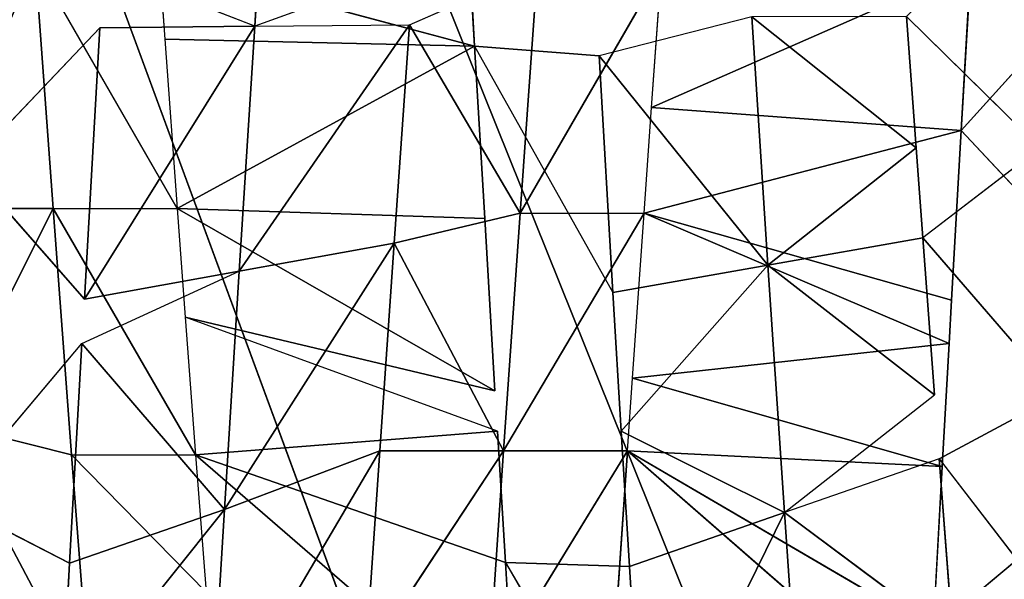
# Model space of a CAD drawing. Extents: x 0 to 40, y 0 to 81.9.
# Tile 251 of 623: x 5.88 to 6.576, y 74.478 to 74.874. Entities that reach past the tile are written whole.
import ezdxf

# ---------------------------------------------------------------- set-up
doc = ezdxf.new("R2010")
doc.units = 0
doc.header["$LTSCALE"] = 25.4
doc.layers.get('0').update_dxf_attribs({"color": 13, "linetype": 'CONTINUOUS'})

# ---------------------------------------------------------------- blocks, each defined once
blk = doc.blocks.new('ICE-TUBE-LED-S-8118_STL')
at = {"color": 0}
for p, q in [((75.05927, 16.28952, 47.56495), (75.05927, 16.20202, 47.56495)), ((75.05927, 16.28952, 47.56495), (75.05927, 16.20202, 47.56495)), ((74.90759, 16.27821, 47.54398), (74.71461, 16.17592, 47.4948)), ((74.90759, 16.27821, 47.54398), (74.71461, 16.17592, 47.4948)), ((74.90759, 16.27821, 47.54398), (74.88519, 16.18902, 47.53959)), ((74.90759, 16.27821, 47.54398), (74.88519, 16.18902, 47.53959)), ((74.90759, 16.27821, 47.54398), (75.05927, 16.20202, 47.56495)), ((74.90759, 16.27821, 47.54398), (75.05927, 16.20202, 47.56495)), ((74.85234, 16.27554, 44.08094), (74.80865, 16.19046, 44.08933)), ((74.85234, 16.27554, 44.08094), (74.96387, 16.18181, 44.06415)), ((75.08893, 16.26221, 44.05307), (74.99516, 16.18004, 44.06061)), ((75.08893, 16.26221, 44.05307), (75.18683, 16.16907, 44.05003)), ((75.23358, 16.21468, 47.57072), (75.05927, 16.11452, 47.56495)), ((75.05927, 16.20202, 47.56495), (74.88519, 16.10152, 47.53959)), ((75.05927, 16.20202, 47.56495), (74.88519, 16.18902, 47.53959)), ((75.05927, 16.20202, 47.56495), (74.88519, 16.18902, 47.53959)), ((75.05927, 16.20202, 47.56495), (75.05927, 16.11452, 47.56495)), ((74.70245, 16.19626, 44.1141), (74.84651, 16.08108, 44.27495)), ((74.80865, 16.19046, 44.08933), (74.70245, 16.19626, 44.1141)), ((74.70245, 16.19626, 44.1141), (74.84651, 16.08108, 44.27495)), ((74.88519, 16.18902, 47.53959), (74.71461, 16.17592, 47.4948)), ((74.88519, 16.18902, 47.53959), (74.71461, 16.17592, 47.4948)), ((74.88519, 16.18902, 47.53959), (74.78813, 16.09411, 47.51662)), ((74.96387, 16.18181, 44.06415), (74.80865, 16.19046, 44.08933)), ((74.80865, 16.19046, 44.08933), (74.84651, 16.08108, 44.27495)), ((74.80865, 16.19046, 44.08933), (74.84651, 16.08108, 44.27495)), ((74.96387, 16.18181, 44.06415), (74.80865, 16.19046, 44.08933)), ((74.88519, 16.18902, 47.53959), (74.88519, 16.10152, 47.53959)), ((74.96387, 16.18181, 44.06415), (74.84651, 16.08108, 44.27495)), ((74.96387, 16.18181, 44.06415), (74.84651, 16.08108, 44.27495)), ((74.96387, 16.18181, 44.06415), (75.01489, 16.07067, 44.24902)), ((75.18683, 16.16907, 44.05003), (74.99516, 16.18004, 44.06061)), ((74.99516, 16.18004, 44.06061), (75.01489, 16.07067, 44.24902)), ((74.99516, 16.18004, 44.06061), (75.18794, 16.05969, 44.23948)), ((74.99516, 16.18004, 44.06061), (75.18794, 16.05969, 44.23948)), ((75.18683, 16.16907, 44.05003), (74.99516, 16.18004, 44.06061)), ((75.18794, 16.05969, 44.23948), (75.18683, 16.16907, 44.05003)), ((75.18794, 16.05969, 44.23948), (75.22965, 16.16658, 44.05025)), ((75.174, 15.90448, 47.94985), (75.23358, 16.12718, 47.57072)), ((75.174, 15.90448, 47.94985), (75.23358, 16.12718, 47.57072)), ((75.23358, 16.12718, 47.57072), (75.17873, 16.12323, 47.57099)), ((75.17873, 16.12323, 47.57099), (75.05927, 16.11452, 47.56495)), ((75.174, 15.90448, 47.94985), (75.17873, 16.12323, 47.57099)), ((75.174, 15.90448, 47.94985), (75.17873, 16.12323, 47.57099)), ((74.93029, 15.89007, 47.93149), (75.05927, 16.11452, 47.56495)), ((74.93029, 15.89007, 47.93149), (75.05927, 16.11452, 47.56495)), ((75.05927, 16.11452, 47.56495), (74.98237, 16.10882, 47.5562)), ((75.05218, 15.89733, 47.94452), (75.05927, 16.11452, 47.56495)), ((75.05218, 15.89733, 47.94452), (75.05927, 16.11452, 47.56495)), ((75.05927, 16.11452, 47.56495), (75.174, 15.90448, 47.94985)), ((75.05927, 16.11452, 47.56495), (75.174, 15.90448, 47.94985)), ((74.98237, 16.10882, 47.5562), (74.88519, 16.10152, 47.53959)), ((74.90181, 15.88836, 47.92732), (74.98237, 16.10882, 47.5562)), ((74.93029, 15.89007, 47.93149), (74.98237, 16.10882, 47.5562)), ((74.68921, 15.87536, 47.88237), (74.88519, 16.10152, 47.53959)), ((74.68921, 15.87536, 47.88237), (74.88519, 16.10152, 47.53959)), ((74.88519, 16.10152, 47.53959), (74.78813, 16.09411, 47.51662)), ((74.80905, 15.88273, 47.91075), (74.88519, 16.10152, 47.53959)), ((74.80905, 15.88273, 47.91075), (74.88519, 16.10152, 47.53959)), ((74.88519, 16.10152, 47.53959), (74.90181, 15.88836, 47.92732)), ((74.88519, 16.10152, 47.53959), (74.90181, 15.88836, 47.92732)), ((74.68479, 16.09084, 44.316), (74.88787, 15.97147, 44.45987)), ((74.84651, 16.08108, 44.27495), (74.68479, 16.09084, 44.316)), ((74.84651, 16.08108, 44.27495), (74.68479, 16.09084, 44.316)), ((74.68479, 16.09084, 44.316), (74.88787, 15.97147, 44.45987)), ((74.84651, 16.08108, 44.27495), (75.01489, 16.07067, 44.24902)), ((75.03463, 15.96129, 44.43744), (74.84651, 16.08108, 44.27495)), ((74.84651, 16.08108, 44.27495), (74.88787, 15.97147, 44.45987)), ((74.84651, 16.08108, 44.27495), (74.88787, 15.97147, 44.45987)), ((75.03463, 15.96129, 44.43744), (74.84651, 16.08108, 44.27495)), ((74.84651, 16.08108, 44.27495), (75.01489, 16.07067, 44.24902)), ((75.01489, 16.07067, 44.24902), (75.03463, 15.96129, 44.43744)), ((75.18906, 15.95032, 44.42891), (75.01489, 16.07067, 44.24902)), ((75.01489, 16.07067, 44.24902), (75.18794, 16.05969, 44.23948)), ((75.18906, 15.95032, 44.42891), (75.01489, 16.07067, 44.24902)), ((75.01489, 16.07067, 44.24902), (75.03463, 15.96129, 44.43744)), ((75.01489, 16.07067, 44.24902), (75.18794, 16.05969, 44.23948)), ((75.18794, 16.05969, 44.23948), (75.18906, 15.95032, 44.42891)), ((75.22871, 15.94745, 44.42918), (75.18794, 16.05969, 44.23948)), ((75.18794, 16.05969, 44.23948), (75.36325, 16.04829, 44.24718)), ((75.18794, 16.05969, 44.23948), (75.36325, 16.04829, 44.24718)), ((74.88787, 15.88397, 44.45987), (74.74005, 15.98146, 44.49721)), ((74.74005, 15.98146, 44.49721), (74.88787, 15.97147, 44.45987)), ((74.88787, 15.88397, 44.45987), (74.74005, 15.98146, 44.49721)), ((74.74005, 15.98146, 44.49721), (74.88787, 15.97147, 44.45987)), ((74.88787, 15.97147, 44.45987), (74.88787, 15.88397, 44.45987)), ((74.88787, 15.97147, 44.45987), (75.03463, 15.96129, 44.43744)), ((74.88787, 15.97147, 44.45987), (74.88787, 15.88397, 44.45987)), ((74.88787, 15.97147, 44.45987), (75.03463, 15.96129, 44.43744)), ((75.03463, 15.96129, 44.43744), (74.88787, 15.88397, 44.45987)), ((75.03463, 15.96129, 44.43744), (74.88787, 15.88397, 44.45987)), ((75.03463, 15.96129, 44.43744), (75.05588, 15.8723, 44.43536)), ((75.03463, 15.96129, 44.43744), (75.05588, 15.8723, 44.43536)), ((75.03463, 15.96129, 44.43744), (75.18906, 15.95032, 44.42891)), ((75.03463, 15.96129, 44.43744), (75.18906, 15.95032, 44.42891)), ((75.18906, 15.95032, 44.42891), (75.05588, 15.8723, 44.43536)), ((75.18906, 15.95032, 44.42891), (75.05588, 15.8723, 44.43536)), ((75.18906, 15.95032, 44.42891), (75.22871, 15.85995, 44.42918)), ((75.29504, 15.91148, 47.9476), (75.174, 15.90448, 47.94985)), ((75.174, 15.90448, 47.94985), (74.99989, 15.80673, 47.93988)), ((75.174, 15.90448, 47.94985), (75.05218, 15.89733, 47.94452)), ((75.174, 15.90448, 47.94985), (75.16699, 15.81658, 47.94975)), ((75.05218, 15.89733, 47.94452), (74.93029, 15.89007, 47.93149)), ((74.88787, 15.79647, 44.45987), (74.72708, 15.89485, 44.50122)), ((74.72708, 15.89485, 44.50122), (74.88787, 15.88397, 44.45987)), ((74.88787, 15.79647, 44.45987), (74.72708, 15.89485, 44.50122)), ((74.72708, 15.89485, 44.50122), (74.88787, 15.88397, 44.45987)), ((74.90181, 15.88836, 47.92732), (74.80905, 15.88273, 47.91075)), ((74.80905, 15.88273, 47.91075), (74.64212, 15.78494, 47.869)), ((74.80905, 15.88273, 47.91075), (74.68921, 15.87536, 47.88237)), ((74.80905, 15.88273, 47.91075), (74.80625, 15.79506, 47.91018)), ((74.88787, 15.79647, 44.45987), (74.88787, 15.88397, 44.45987)), ((75.05588, 15.8723, 44.43536), (74.88787, 15.88397, 44.45987)), ((75.05588, 15.8723, 44.43536), (74.88787, 15.88397, 44.45987)), ((74.88787, 15.88397, 44.45987), (75.05588, 15.7848, 44.43536)), ((75.05588, 15.8723, 44.43536), (75.22871, 15.77245, 44.42918)), ((75.05588, 15.8723, 44.43536), (75.22871, 15.85995, 44.42918)), ((75.05588, 15.8723, 44.43536), (75.05588, 15.7848, 44.43536)), ((75.05588, 15.8723, 44.43536), (75.22871, 15.85995, 44.42918)), ((74.99989, 15.80673, 47.93988), (75.16699, 15.81658, 47.94975)), ((74.99989, 15.80673, 47.93988), (75.16699, 15.81658, 47.94975)), ((75.01917, 15.69736, 47.75142), (75.16699, 15.81658, 47.94975)), ((75.01917, 15.69736, 47.75142), (75.16699, 15.81658, 47.94975)), ((75.19454, 15.70878, 47.76055), (75.16699, 15.81658, 47.94975)), ((74.75642, 15.80536, 44.49232), (74.88787, 15.79647, 44.45987)), ((74.75642, 15.80536, 44.49232), (74.88787, 15.79647, 44.45987)), ((74.90179, 15.80085, 47.92732), (74.99989, 15.80673, 47.93988)), ((74.99989, 15.80673, 47.93988), (75.01917, 15.69736, 47.75142)), ((74.99989, 15.80673, 47.93988), (75.01917, 15.69736, 47.75142)), ((74.80625, 15.79506, 47.91018), (74.90179, 15.80085, 47.92732)), ((74.90179, 15.80085, 47.92732), (74.84434, 15.68569, 47.7246)), ((74.90179, 15.80085, 47.92732), (74.84434, 15.68569, 47.7246)), ((74.90179, 15.80085, 47.92732), (75.01917, 15.69736, 47.75142)), ((74.90179, 15.80085, 47.92732), (75.01917, 15.69736, 47.75142)), ((74.64212, 15.78494, 47.869), (74.80625, 15.79506, 47.91018)), ((74.64212, 15.78494, 47.869), (74.80625, 15.79506, 47.91018)), ((74.88787, 15.79647, 44.45987), (74.70245, 15.58376, 44.1141)), ((74.88787, 15.79647, 44.45987), (74.70245, 15.58376, 44.1141)), ((74.88787, 15.79647, 44.45987), (74.76176, 15.58053, 44.0995)), ((74.88787, 15.79647, 44.45987), (74.76176, 15.58053, 44.0995)), ((74.84434, 15.68569, 47.7246), (74.80625, 15.79506, 47.91018)), ((74.84434, 15.68569, 47.7246), (74.80625, 15.79506, 47.91018)), ((74.88787, 15.79647, 44.45987), (74.87683, 15.57418, 44.07668)), ((74.88787, 15.79647, 44.45987), (74.87683, 15.57418, 44.07668)), ((74.9393, 15.79293, 44.45039), (74.87683, 15.57418, 44.07668)), ((74.9393, 15.79293, 44.45039), (74.87683, 15.57418, 44.07668)), ((74.88787, 15.79647, 44.45987), (74.9393, 15.79293, 44.45039)), ((74.9393, 15.79293, 44.45039), (74.96387, 15.56931, 44.06415)), ((74.9393, 15.79293, 44.45039), (74.96387, 15.56931, 44.06415)), ((74.9393, 15.79293, 44.45039), (75.05588, 15.7848, 44.43536)), ((74.84434, 15.68569, 47.7246), (74.64212, 15.78494, 47.869)), ((74.84434, 15.68569, 47.7246), (74.64212, 15.78494, 47.869)), ((75.05588, 15.7848, 44.43536), (74.96387, 15.56931, 44.06415)), ((75.05588, 15.7848, 44.43536), (74.96387, 15.56931, 44.06415)), ((75.05588, 15.7848, 44.43536), (74.99454, 15.56758, 44.06068)), ((75.05588, 15.7848, 44.43536), (74.99454, 15.56758, 44.06068)), ((75.05588, 15.7848, 44.43536), (75.1143, 15.56075, 44.05181)), ((75.05588, 15.7848, 44.43536), (75.1143, 15.56075, 44.05181)), ((75.05588, 15.7848, 44.43536), (75.13063, 15.7795, 44.43034)), ((75.13063, 15.7795, 44.43034), (75.1143, 15.56075, 44.05181)), ((75.13063, 15.7795, 44.43034), (75.1143, 15.56075, 44.05181)), ((75.13063, 15.7795, 44.43034), (75.22965, 15.55408, 44.05025)), ((75.13063, 15.7795, 44.43034), (75.22965, 15.55408, 44.05025)), ((75.13063, 15.7795, 44.43034), (75.22871, 15.77245, 44.42918)), ((75.19454, 15.70878, 47.76055), (75.01917, 15.69736, 47.75142)), ((75.19454, 15.70878, 47.76055), (75.01917, 15.69736, 47.75142)), ((75.10204, 15.59266, 47.56816), (75.19454, 15.70878, 47.76055)), ((75.10204, 15.59266, 47.56816), (75.19454, 15.70878, 47.76055)), ((74.84434, 15.68569, 47.7246), (75.01917, 15.69736, 47.75142)), ((74.84434, 15.68569, 47.7246), (75.01917, 15.69736, 47.75142)), ((75.01917, 15.69736, 47.75142), (74.9276, 15.57972, 47.54761)), ((75.01917, 15.69736, 47.75142), (74.9276, 15.57972, 47.54761)), ((75.03844, 15.58798, 47.56296), (75.01917, 15.69736, 47.75142)), ((75.03844, 15.58798, 47.56296), (75.01917, 15.69736, 47.75142)), ((75.10204, 15.59266, 47.56816), (75.01917, 15.69736, 47.75142)), ((75.10204, 15.59266, 47.56816), (75.01917, 15.69736, 47.75142)), ((74.84434, 15.68569, 47.7246), (74.67274, 15.67394, 47.68027)), ((74.84434, 15.68569, 47.7246), (74.67274, 15.67394, 47.68027)), ((74.84434, 15.68569, 47.7246), (74.75586, 15.56662, 47.50752)), ((74.84434, 15.68569, 47.7246), (74.75586, 15.56662, 47.50752)), ((74.88243, 15.57631, 47.53903), (74.84434, 15.68569, 47.7246)), ((74.84434, 15.68569, 47.7246), (74.9276, 15.57972, 47.54761)), ((75.19495, 15.59941, 47.57111), (75.10204, 15.50516, 47.56816)), ((75.19495, 15.59941, 47.57111), (75.10204, 15.59266, 47.56816)), ((75.10204, 15.59266, 47.56816), (75.03844, 15.58798, 47.56296)), ((74.9276, 15.49222, 47.54761), (75.03844, 15.58798, 47.56296)), ((75.03844, 15.58798, 47.56296), (74.9276, 15.57972, 47.54761)), ((75.10204, 15.50516, 47.56816), (75.03844, 15.58798, 47.56296)), ((74.88243, 15.57631, 47.53903), (74.75586, 15.47912, 47.50752)), ((74.88243, 15.57631, 47.53903), (74.75586, 15.56662, 47.50752)), ((74.76176, 15.58053, 44.0995), (74.83844, 15.48881, 44.0835)), ((74.76176, 15.58053, 44.0995), (74.87683, 15.57418, 44.07668)), ((74.88243, 15.57631, 47.53903), (74.9276, 15.49222, 47.54761)), ((74.87683, 15.57418, 44.07668), (74.96387, 15.56931, 44.06415)), ((74.96387, 15.56931, 44.06415), (74.99454, 15.56758, 44.06068)), ((74.99454, 15.56758, 44.06068), (75.1143, 15.56075, 44.05181)), ((75.1143, 15.56075, 44.05181), (75.02595, 15.4783, 44.05763)), ((75.1143, 15.56075, 44.05181), (75.21822, 15.46724, 44.0501)), ((75.1143, 15.56075, 44.05181), (75.22965, 15.55408, 44.05025))]:
    blk.add_line(p, q, dxfattribs=at)
mesh = blk.add_polyface(dxfattribs=at)
corners = [(81.99833, 18.65613, 0), (32.39832, 18.53461, 0), (32.39832, 18.65613, 0), (33.41051, 17.76106, 0), (34.4478, 16.85461, 0), (35.42089, 15.87956, 0), (36.32527, 14.84046, 0), (37.15673, 13.74214, 0), (37.91139, 12.58971, 0), (38.58575, 11.38851, 0), (39.17668, 10.14416, 0), (39.68142, 8.86242, 0), (40.09764, 7.54925, 0), (40.42338, 6.21078, 0), (40.65715, 4.85321, 0), (40.79784, 3.48288, 0), (40.84481, 2.10613, 0), (81.99833, -14.44387, 0), (33.41051, -13.5488, 0), (32.39832, -14.44387, 0), (32.39832, -14.32234, 0), (34.4478, -12.64234, 0), (35.42089, -11.6673, 0), (36.32527, -10.6282, 0), (37.15673, -9.52987, 0), (37.91139, -8.37744, 0), (38.58575, -7.17625, 0), (39.17668, -5.93189, 0), (39.68142, -4.65015, 0), (40.09764, -3.33699, 0), (40.42338, -1.99851, 0), (40.65715, -0.64095, 0), (40.79784, 0.72939, 0)]
mesh.append_faces([[corners[k] for k in face] for face in [(0, 1, 2), (18, 19, 20)]], dxfattribs={"vtx0": -1, "color": 0})
mesh.append_faces([[corners[k] for k in face] for face in [(1, 0, 3), (3, 0, 4), (4, 0, 5), (5, 0, 6), (6, 0, 7), (7, 0, 8), (8, 0, 9), (9, 0, 10), (10, 0, 11), (11, 0, 12), (12, 0, 13), (13, 0, 14), (14, 0, 15), (15, 0, 16), (19, 18, 17)]], dxfattribs={"vtx0": -1, "vtx1": -1, "color": 0})
mesh.append_faces([[corners[k] for k in face] for face in [(16, 0, 17), (17, 18, 21), (17, 21, 22), (17, 22, 23), (17, 23, 24), (17, 24, 25), (17, 25, 26), (17, 26, 27), (17, 27, 28), (17, 28, 29), (17, 29, 30), (17, 30, 31), (17, 31, 32), (17, 32, 16)]], dxfattribs={"vtx0": -1, "vtx2": -1, "color": 0})
mesh = blk.add_polyface(dxfattribs=at)
corners = [(81.99833, -14.44387, 92), (32.39832, -14.32234, 92), (32.39832, -14.44387, 92), (33.41051, -13.5488, 92), (34.4478, -12.64234, 92), (35.42089, -11.6673, 92), (36.32527, -10.6282, 92), (37.15673, -9.52987, 92), (37.91139, -8.37744, 92), (38.58575, -7.17625, 92), (39.17668, -5.93189, 92), (39.68142, -4.65015, 92), (40.09764, -3.33699, 92), (40.42338, -1.99851, 92), (40.65715, -0.64095, 92), (40.79784, 0.72939, 92), (40.84481, 2.10613, 92), (33.41051, 17.76106, 92), (32.39832, 18.65613, 92), (32.39832, 18.53461, 92), (81.99833, 18.65613, 92), (34.4478, 16.85461, 92), (35.42089, 15.87956, 92), (36.32527, 14.84046, 92), (37.15673, 13.74214, 92), (37.91139, 12.58971, 92), (38.58575, 11.38851, 92), (39.17668, 10.14416, 92), (39.68142, 8.86242, 92), (40.09764, 7.54925, 92), (40.42338, 6.21078, 92), (40.65715, 4.85321, 92), (40.79784, 3.48288, 92)]
mesh.append_faces([[corners[k] for k in face] for face in [(0, 1, 2), (17, 18, 19)]], dxfattribs={"vtx0": -1, "color": 0})
mesh.append_faces([[corners[k] for k in face] for face in [(1, 0, 3), (3, 0, 4), (4, 0, 5), (5, 0, 6), (6, 0, 7), (7, 0, 8), (8, 0, 9), (9, 0, 10), (10, 0, 11), (11, 0, 12), (12, 0, 13), (13, 0, 14), (14, 0, 15), (15, 0, 16), (18, 17, 20), (20, 16, 0)]], dxfattribs={"vtx0": -1, "vtx1": -1, "color": 0})
mesh.append_faces([[corners[k] for k in face] for face in [(20, 17, 21), (20, 21, 22), (20, 22, 23), (20, 23, 24), (20, 24, 25), (20, 25, 26), (20, 26, 27), (20, 27, 28), (20, 28, 29), (20, 29, 30), (20, 30, 31), (20, 31, 32), (20, 32, 16)]], dxfattribs={"vtx0": -1, "vtx2": -1, "color": 0})
mesh = blk.add_polyface(dxfattribs=at)
corners = [(82.19833, -12.64387, 2), (64.19833, 16.85613, 2), (64.19833, -12.64387, 2), (82.19833, 16.85613, 2)]
mesh.append_faces([[corners[k] for k in face] for face in [(0, 1, 2), (1, 0, 3)]], dxfattribs={"vtx0": -1, "color": 0})
mesh = blk.add_polyface(dxfattribs=at)
corners = [(64.19833, 16.85613, 90), (82.19833, -12.64387, 90), (64.19833, -12.64387, 90), (82.19833, 16.85613, 90)]
mesh.append_faces([[corners[k] for k in face] for face in [(0, 1, 2), (1, 0, 3)]], dxfattribs={"vtx0": -1, "color": 0})
mesh = blk.add_polyface(dxfattribs=at)
corners = [(75.23358, 16.21468, 47.57072), (75.05927, 16.20202, 47.56495), (75.05927, 16.11452, 47.56495), (75.05927, 16.28952, 47.56495), (75.23358, 16.30218, 47.57072)]
mesh.append_faces([[corners[k] for k in face] for face in [(0, 1, 2), (3, 0, 4)]], dxfattribs={"vtx0": -1, "color": 0})
mesh.append_faces([[corners[k] for k in face] for face in [(1, 0, 3)]], dxfattribs={"vtx0": -1, "vtx1": -1, "color": 0})
mesh = blk.add_polyface(dxfattribs=at)
corners = [(75.05927, 16.28952, 47.56495), (74.90759, 16.27821, 47.54398), (75.05927, 16.20202, 47.56495)]
mesh.append_faces([[corners[k] for k in face] for face in [(0, 1, 2)]], dxfattribs={"color": 0})
mesh = blk.add_polyface(dxfattribs=at)
corners = [(74.90759, 16.27821, 47.54398), (74.71461, 16.17592, 47.4948), (74.88519, 16.18902, 47.53959)]
mesh.append_faces([[corners[k] for k in face] for face in [(0, 1, 2)]], dxfattribs={"color": 0})
mesh = blk.add_polyface(dxfattribs=at)
corners = [(74.90759, 16.27821, 47.54398), (74.75383, 16.26647, 47.50692), (74.71461, 16.17592, 47.4948)]
mesh.append_faces([[corners[k] for k in face] for face in [(0, 1, 2)]], dxfattribs={"color": 0})
mesh = blk.add_polyface(dxfattribs=at)
corners = [(75.05927, 16.20202, 47.56495), (74.90759, 16.27821, 47.54398), (74.88519, 16.18902, 47.53959)]
mesh.append_faces([[corners[k] for k in face] for face in [(0, 1, 2)]], dxfattribs={"color": 0})
mesh = blk.add_polyface(dxfattribs=at)
corners = [(74.96387, 16.18181, 44.06415), (74.80865, 16.19046, 44.08933), (74.85234, 16.27554, 44.08094)]
mesh.append_faces([[corners[k] for k in face] for face in [(0, 1, 2)]], dxfattribs={"color": 0})
mesh = blk.add_polyface(dxfattribs=at)
corners = [(75.18683, 16.16907, 44.05003), (74.99516, 16.18004, 44.06061), (75.08893, 16.26221, 44.05307)]
mesh.append_faces([[corners[k] for k in face] for face in [(0, 1, 2)]], dxfattribs={"color": 0})
mesh = blk.add_polyface(dxfattribs=at)
corners = [(75.05927, 16.20202, 47.56495), (74.88519, 16.18902, 47.53959), (74.88519, 16.10152, 47.53959)]
mesh.append_faces([[corners[k] for k in face] for face in [(0, 1, 2)]], dxfattribs={"color": 0})
mesh = blk.add_polyface(dxfattribs=at)
corners = [(74.68479, 16.09084, 44.316), (74.70245, 16.19626, 44.1141), (74.84651, 16.08108, 44.27495)]
mesh.append_faces([[corners[k] for k in face] for face in [(0, 1, 2)]], dxfattribs={"color": 0})
mesh = blk.add_polyface(dxfattribs=at)
corners = [(74.84651, 16.08108, 44.27495), (74.70245, 16.19626, 44.1141), (74.80865, 16.19046, 44.08933)]
mesh.append_faces([[corners[k] for k in face] for face in [(0, 1, 2)]], dxfattribs={"color": 0})
mesh = blk.add_polyface(dxfattribs=at)
corners = [(74.88519, 16.18902, 47.53959), (74.71461, 16.17592, 47.4948), (74.78813, 16.09411, 47.51662)]
mesh.append_faces([[corners[k] for k in face] for face in [(0, 1, 2)]], dxfattribs={"color": 0})
mesh = blk.add_polyface(dxfattribs=at)
corners = [(74.84651, 16.08108, 44.27495), (74.80865, 16.19046, 44.08933), (74.96387, 16.18181, 44.06415)]
mesh.append_faces([[corners[k] for k in face] for face in [(0, 1, 2)]], dxfattribs={"color": 0})
mesh = blk.add_polyface(dxfattribs=at)
corners = [(74.84651, 16.08108, 44.27495), (74.96387, 16.18181, 44.06415), (75.01489, 16.07067, 44.24902)]
mesh.append_faces([[corners[k] for k in face] for face in [(0, 1, 2)]], dxfattribs={"color": 0})
mesh = blk.add_polyface(dxfattribs=at)
corners = [(75.01489, 16.07067, 44.24902), (74.99516, 16.18004, 44.06061), (75.18794, 16.05969, 44.23948)]
mesh.append_faces([[corners[k] for k in face] for face in [(0, 1, 2)]], dxfattribs={"color": 0})
mesh = blk.add_polyface(dxfattribs=at)
corners = [(75.18794, 16.05969, 44.23948), (74.99516, 16.18004, 44.06061), (75.18683, 16.16907, 44.05003)]
mesh.append_faces([[corners[k] for k in face] for face in [(0, 1, 2)]], dxfattribs={"color": 0})
mesh = blk.add_polyface(dxfattribs=at)
corners = [(75.36325, 16.04829, 44.24718), (75.18794, 16.05969, 44.23948), (75.22965, 16.16658, 44.05025)]
mesh.append_faces([[corners[k] for k in face] for face in [(0, 1, 2)]], dxfattribs={"color": 0})
mesh = blk.add_polyface(dxfattribs=at)
corners = [(75.174, 15.90448, 47.94985), (75.23358, 16.12718, 47.57072), (75.17873, 16.12323, 47.57099)]
mesh.append_faces([[corners[k] for k in face] for face in [(0, 1, 2)]], dxfattribs={"color": 0})
mesh = blk.add_polyface(dxfattribs=at)
corners = [(75.174, 15.90448, 47.94985), (75.29504, 15.91148, 47.9476), (75.23358, 16.12718, 47.57072)]
mesh.append_faces([[corners[k] for k in face] for face in [(0, 1, 2)]], dxfattribs={"color": 0})
mesh = blk.add_polyface(dxfattribs=at)
corners = [(75.174, 15.90448, 47.94985), (75.17873, 16.12323, 47.57099), (75.05927, 16.11452, 47.56495)]
mesh.append_faces([[corners[k] for k in face] for face in [(0, 1, 2)]], dxfattribs={"color": 0})
mesh = blk.add_polyface(dxfattribs=at)
corners = [(74.93029, 15.89007, 47.93149), (75.05927, 16.11452, 47.56495), (74.98237, 16.10882, 47.5562)]
mesh.append_faces([[corners[k] for k in face] for face in [(0, 1, 2)]], dxfattribs={"color": 0})
mesh = blk.add_polyface(dxfattribs=at)
corners = [(75.05218, 15.89733, 47.94452), (75.05927, 16.11452, 47.56495), (74.93029, 15.89007, 47.93149)]
mesh.append_faces([[corners[k] for k in face] for face in [(0, 1, 2)]], dxfattribs={"color": 0})
mesh = blk.add_polyface(dxfattribs=at)
corners = [(75.174, 15.90448, 47.94985), (75.05927, 16.11452, 47.56495), (75.05218, 15.89733, 47.94452)]
mesh.append_faces([[corners[k] for k in face] for face in [(0, 1, 2)]], dxfattribs={"color": 0})
mesh = blk.add_polyface(dxfattribs=at)
corners = [(74.90181, 15.88836, 47.92732), (74.98237, 16.10882, 47.5562), (74.88519, 16.10152, 47.53959)]
mesh.append_faces([[corners[k] for k in face] for face in [(0, 1, 2)]], dxfattribs={"color": 0})
mesh = blk.add_polyface(dxfattribs=at)
corners = [(74.68921, 15.87536, 47.88237), (74.88519, 16.10152, 47.53959), (74.78813, 16.09411, 47.51662)]
mesh.append_faces([[corners[k] for k in face] for face in [(0, 1, 2)]], dxfattribs={"color": 0})
mesh = blk.add_polyface(dxfattribs=at)
corners = [(74.80905, 15.88273, 47.91075), (74.88519, 16.10152, 47.53959), (74.68921, 15.87536, 47.88237)]
mesh.append_faces([[corners[k] for k in face] for face in [(0, 1, 2)]], dxfattribs={"color": 0})
mesh = blk.add_polyface(dxfattribs=at)
corners = [(74.90181, 15.88836, 47.92732), (74.88519, 16.10152, 47.53959), (74.80905, 15.88273, 47.91075)]
mesh.append_faces([[corners[k] for k in face] for face in [(0, 1, 2)]], dxfattribs={"color": 0})
mesh = blk.add_polyface(dxfattribs=at)
corners = [(74.74005, 15.98146, 44.49721), (74.68479, 16.09084, 44.316), (74.88787, 15.97147, 44.45987)]
mesh.append_faces([[corners[k] for k in face] for face in [(0, 1, 2)]], dxfattribs={"color": 0})
mesh = blk.add_polyface(dxfattribs=at)
corners = [(74.88787, 15.97147, 44.45987), (74.68479, 16.09084, 44.316), (74.84651, 16.08108, 44.27495)]
mesh.append_faces([[corners[k] for k in face] for face in [(0, 1, 2)]], dxfattribs={"color": 0})
mesh = blk.add_polyface(dxfattribs=at)
corners = [(75.03463, 15.96129, 44.43744), (74.84651, 16.08108, 44.27495), (75.01489, 16.07067, 44.24902)]
mesh.append_faces([[corners[k] for k in face] for face in [(0, 1, 2)]], dxfattribs={"color": 0})
mesh = blk.add_polyface(dxfattribs=at)
corners = [(74.88787, 15.97147, 44.45987), (74.84651, 16.08108, 44.27495), (75.03463, 15.96129, 44.43744)]
mesh.append_faces([[corners[k] for k in face] for face in [(0, 1, 2)]], dxfattribs={"color": 0})
mesh = blk.add_polyface(dxfattribs=at)
corners = [(75.18906, 15.95032, 44.42891), (75.01489, 16.07067, 44.24902), (75.18794, 16.05969, 44.23948)]
mesh.append_faces([[corners[k] for k in face] for face in [(0, 1, 2)]], dxfattribs={"color": 0})
mesh = blk.add_polyface(dxfattribs=at)
corners = [(75.03463, 15.96129, 44.43744), (75.01489, 16.07067, 44.24902), (75.18906, 15.95032, 44.42891)]
mesh.append_faces([[corners[k] for k in face] for face in [(0, 1, 2)]], dxfattribs={"color": 0})
mesh = blk.add_polyface(dxfattribs=at)
corners = [(75.36325, 16.04829, 44.24718), (75.22871, 15.94745, 44.42918), (75.18794, 16.05969, 44.23948), (75.3455, 15.93892, 44.43579)]
mesh.append_faces([[corners[k] for k in face] for face in [(0, 1, 2), (1, 0, 3)]], dxfattribs={"vtx0": -1, "color": 0})
mesh = blk.add_polyface(dxfattribs=at)
corners = [(74.88787, 15.88397, 44.45987), (74.72708, 15.89485, 44.50122), (74.74005, 15.98146, 44.49721)]
mesh.append_faces([[corners[k] for k in face] for face in [(0, 1, 2)]], dxfattribs={"color": 0})
mesh = blk.add_polyface(dxfattribs=at)
corners = [(74.88787, 15.88397, 44.45987), (74.74005, 15.98146, 44.49721), (74.88787, 15.97147, 44.45987)]
mesh.append_faces([[corners[k] for k in face] for face in [(0, 1, 2)]], dxfattribs={"color": 0})
mesh = blk.add_polyface(dxfattribs=at)
corners = [(75.03463, 15.96129, 44.43744), (74.88787, 15.88397, 44.45987), (74.88787, 15.97147, 44.45987)]
mesh.append_faces([[corners[k] for k in face] for face in [(0, 1, 2)]], dxfattribs={"color": 0})
mesh = blk.add_polyface(dxfattribs=at)
corners = [(75.05588, 15.8723, 44.43536), (74.88787, 15.88397, 44.45987), (75.03463, 15.96129, 44.43744)]
mesh.append_faces([[corners[k] for k in face] for face in [(0, 1, 2)]], dxfattribs={"color": 0})
mesh = blk.add_polyface(dxfattribs=at)
corners = [(75.18906, 15.95032, 44.42891), (75.05588, 15.8723, 44.43536), (75.03463, 15.96129, 44.43744)]
mesh.append_faces([[corners[k] for k in face] for face in [(0, 1, 2)]], dxfattribs={"color": 0})
mesh = blk.add_polyface(dxfattribs=at)
corners = [(75.22871, 15.85995, 44.42918), (75.05588, 15.8723, 44.43536), (75.18906, 15.95032, 44.42891)]
mesh.append_faces([[corners[k] for k in face] for face in [(0, 1, 2)]], dxfattribs={"color": 0})
mesh = blk.add_polyface(dxfattribs=at)
corners = [(75.174, 15.90448, 47.94985), (74.99989, 15.80673, 47.93988), (75.16699, 15.81658, 47.94975)]
mesh.append_faces([[corners[k] for k in face] for face in [(0, 1, 2)]], dxfattribs={"color": 0})
mesh = blk.add_polyface(dxfattribs=at)
corners = [(74.88787, 15.79647, 44.45987), (74.72708, 15.89485, 44.50122), (74.88787, 15.88397, 44.45987)]
mesh.append_faces([[corners[k] for k in face] for face in [(0, 1, 2)]], dxfattribs={"color": 0})
mesh = blk.add_polyface(dxfattribs=at)
corners = [(74.88787, 15.79647, 44.45987), (74.75642, 15.80536, 44.49232), (74.72708, 15.89485, 44.50122)]
mesh.append_faces([[corners[k] for k in face] for face in [(0, 1, 2)]], dxfattribs={"color": 0})
mesh = blk.add_polyface(dxfattribs=at)
corners = [(74.80905, 15.88273, 47.91075), (74.64212, 15.78494, 47.869), (74.80625, 15.79506, 47.91018)]
mesh.append_faces([[corners[k] for k in face] for face in [(0, 1, 2)]], dxfattribs={"color": 0})
mesh = blk.add_polyface(dxfattribs=at)
corners = [(75.05588, 15.7848, 44.43536), (74.88787, 15.88397, 44.45987), (75.05588, 15.8723, 44.43536)]
mesh.append_faces([[corners[k] for k in face] for face in [(0, 1, 2)]], dxfattribs={"color": 0})
mesh = blk.add_polyface(dxfattribs=at)
corners = [(75.22871, 15.77245, 44.42918), (75.05588, 15.8723, 44.43536), (75.22871, 15.85995, 44.42918)]
mesh.append_faces([[corners[k] for k in face] for face in [(0, 1, 2)]], dxfattribs={"color": 0})
mesh = blk.add_polyface(dxfattribs=at)
corners = [(75.16699, 15.81658, 47.94975), (74.99989, 15.80673, 47.93988), (75.01917, 15.69736, 47.75142)]
mesh.append_faces([[corners[k] for k in face] for face in [(0, 1, 2)]], dxfattribs={"color": 0})
mesh = blk.add_polyface(dxfattribs=at)
corners = [(75.16699, 15.81658, 47.94975), (75.01917, 15.69736, 47.75142), (75.19454, 15.70878, 47.76055)]
mesh.append_faces([[corners[k] for k in face] for face in [(0, 1, 2)]], dxfattribs={"color": 0})
mesh = blk.add_polyface(dxfattribs=at)
corners = [(74.75642, 15.80536, 44.49232), (74.88787, 15.79647, 44.45987), (74.70245, 15.58376, 44.1141)]
mesh.append_faces([[corners[k] for k in face] for face in [(0, 1, 2)]], dxfattribs={"color": 0})
mesh = blk.add_polyface(dxfattribs=at)
corners = [(74.99989, 15.80673, 47.93988), (74.90179, 15.80085, 47.92732), (75.01917, 15.69736, 47.75142)]
mesh.append_faces([[corners[k] for k in face] for face in [(0, 1, 2)]], dxfattribs={"color": 0})
mesh = blk.add_polyface(dxfattribs=at)
corners = [(74.90179, 15.80085, 47.92732), (74.80625, 15.79506, 47.91018), (74.84434, 15.68569, 47.7246)]
mesh.append_faces([[corners[k] for k in face] for face in [(0, 1, 2)]], dxfattribs={"color": 0})
mesh = blk.add_polyface(dxfattribs=at)
corners = [(74.90179, 15.80085, 47.92732), (74.84434, 15.68569, 47.7246), (75.01917, 15.69736, 47.75142)]
mesh.append_faces([[corners[k] for k in face] for face in [(0, 1, 2)]], dxfattribs={"color": 0})
mesh = blk.add_polyface(dxfattribs=at)
corners = [(74.80625, 15.79506, 47.91018), (74.64212, 15.78494, 47.869), (74.84434, 15.68569, 47.7246)]
mesh.append_faces([[corners[k] for k in face] for face in [(0, 1, 2)]], dxfattribs={"color": 0})
mesh = blk.add_polyface(dxfattribs=at)
corners = [(74.88787, 15.79647, 44.45987), (74.76176, 15.58053, 44.0995), (74.70245, 15.58376, 44.1141)]
mesh.append_faces([[corners[k] for k in face] for face in [(0, 1, 2)]], dxfattribs={"color": 0})
mesh = blk.add_polyface(dxfattribs=at)
corners = [(74.88787, 15.79647, 44.45987), (74.87683, 15.57418, 44.07668), (74.76176, 15.58053, 44.0995)]
mesh.append_faces([[corners[k] for k in face] for face in [(0, 1, 2)]], dxfattribs={"color": 0})
mesh = blk.add_polyface(dxfattribs=at)
corners = [(74.88787, 15.79647, 44.45987), (74.9393, 15.79293, 44.45039), (74.87683, 15.57418, 44.07668)]
mesh.append_faces([[corners[k] for k in face] for face in [(0, 1, 2)]], dxfattribs={"color": 0})
mesh = blk.add_polyface(dxfattribs=at)
corners = [(74.9393, 15.79293, 44.45039), (74.96387, 15.56931, 44.06415), (74.87683, 15.57418, 44.07668)]
mesh.append_faces([[corners[k] for k in face] for face in [(0, 1, 2)]], dxfattribs={"color": 0})
mesh = blk.add_polyface(dxfattribs=at)
corners = [(74.9393, 15.79293, 44.45039), (75.05588, 15.7848, 44.43536), (74.96387, 15.56931, 44.06415)]
mesh.append_faces([[corners[k] for k in face] for face in [(0, 1, 2)]], dxfattribs={"color": 0})
mesh = blk.add_polyface(dxfattribs=at)
corners = [(74.64212, 15.78494, 47.869), (74.67274, 15.67394, 47.68027), (74.84434, 15.68569, 47.7246)]
mesh.append_faces([[corners[k] for k in face] for face in [(0, 1, 2)]], dxfattribs={"color": 0})
mesh = blk.add_polyface(dxfattribs=at)
corners = [(75.05588, 15.7848, 44.43536), (74.99454, 15.56758, 44.06068), (74.96387, 15.56931, 44.06415)]
mesh.append_faces([[corners[k] for k in face] for face in [(0, 1, 2)]], dxfattribs={"color": 0})
mesh = blk.add_polyface(dxfattribs=at)
corners = [(75.05588, 15.7848, 44.43536), (75.1143, 15.56075, 44.05181), (74.99454, 15.56758, 44.06068)]
mesh.append_faces([[corners[k] for k in face] for face in [(0, 1, 2)]], dxfattribs={"color": 0})
mesh = blk.add_polyface(dxfattribs=at)
corners = [(75.05588, 15.7848, 44.43536), (75.13063, 15.7795, 44.43034), (75.1143, 15.56075, 44.05181)]
mesh.append_faces([[corners[k] for k in face] for face in [(0, 1, 2)]], dxfattribs={"color": 0})
mesh = blk.add_polyface(dxfattribs=at)
corners = [(75.13063, 15.7795, 44.43034), (75.22965, 15.55408, 44.05025), (75.1143, 15.56075, 44.05181)]
mesh.append_faces([[corners[k] for k in face] for face in [(0, 1, 2)]], dxfattribs={"color": 0})
mesh = blk.add_polyface(dxfattribs=at)
corners = [(75.13063, 15.7795, 44.43034), (75.22871, 15.77245, 44.42918), (75.22965, 15.55408, 44.05025)]
mesh.append_faces([[corners[k] for k in face] for face in [(0, 1, 2)]], dxfattribs={"color": 0})
mesh = blk.add_polyface(dxfattribs=at)
corners = [(75.19454, 15.70878, 47.76055), (75.01917, 15.69736, 47.75142), (75.10204, 15.59266, 47.56816)]
mesh.append_faces([[corners[k] for k in face] for face in [(0, 1, 2)]], dxfattribs={"color": 0})
mesh = blk.add_polyface(dxfattribs=at)
corners = [(75.19454, 15.70878, 47.76055), (75.10204, 15.59266, 47.56816), (75.19495, 15.59941, 47.57111)]
mesh.append_faces([[corners[k] for k in face] for face in [(0, 1, 2)]], dxfattribs={"color": 0})
mesh = blk.add_polyface(dxfattribs=at)
corners = [(75.01917, 15.69736, 47.75142), (74.84434, 15.68569, 47.7246), (74.9276, 15.57972, 47.54761)]
mesh.append_faces([[corners[k] for k in face] for face in [(0, 1, 2)]], dxfattribs={"color": 0})
mesh = blk.add_polyface(dxfattribs=at)
corners = [(75.01917, 15.69736, 47.75142), (74.9276, 15.57972, 47.54761), (75.03844, 15.58798, 47.56296)]
mesh.append_faces([[corners[k] for k in face] for face in [(0, 1, 2)]], dxfattribs={"color": 0})
mesh = blk.add_polyface(dxfattribs=at)
corners = [(75.01917, 15.69736, 47.75142), (75.03844, 15.58798, 47.56296), (75.10204, 15.59266, 47.56816)]
mesh.append_faces([[corners[k] for k in face] for face in [(0, 1, 2)]], dxfattribs={"color": 0})
mesh = blk.add_polyface(dxfattribs=at)
corners = [(74.84434, 15.68569, 47.7246), (74.67274, 15.67394, 47.68027), (74.75586, 15.56662, 47.50752)]
mesh.append_faces([[corners[k] for k in face] for face in [(0, 1, 2)]], dxfattribs={"color": 0})
mesh = blk.add_polyface(dxfattribs=at)
corners = [(74.84434, 15.68569, 47.7246), (74.75586, 15.56662, 47.50752), (74.88243, 15.57631, 47.53903)]
mesh.append_faces([[corners[k] for k in face] for face in [(0, 1, 2)]], dxfattribs={"color": 0})
mesh = blk.add_polyface(dxfattribs=at)
corners = [(75.27592, 15.51771, 47.5692), (75.19495, 15.59941, 47.57111), (75.10204, 15.50516, 47.56816)]
mesh.append_faces([[corners[k] for k in face] for face in [(0, 1, 2)]], dxfattribs={"color": 0})
mesh = blk.add_polyface(dxfattribs=at)
corners = [(75.10204, 15.50516, 47.56816), (75.03844, 15.58798, 47.56296), (74.9276, 15.49222, 47.54761)]
mesh.append_faces([[corners[k] for k in face] for face in [(0, 1, 2)]], dxfattribs={"color": 0})
mesh = blk.add_polyface(dxfattribs=at)
corners = [(74.83844, 15.48881, 44.0835), (74.70245, 15.49626, 44.1141), (74.76176, 15.58053, 44.0995)]
mesh.append_faces([[corners[k] for k in face] for face in [(0, 1, 2)]], dxfattribs={"color": 0})
mesh = blk.add_polyface(dxfattribs=at)
corners = [(74.9276, 15.49222, 47.54761), (74.88243, 15.57631, 47.53903), (74.75586, 15.47912, 47.50752)]
mesh.append_faces([[corners[k] for k in face] for face in [(0, 1, 2)]], dxfattribs={"color": 0})
mesh = blk.add_polyface(dxfattribs=at)
corners = [(75.21822, 15.46724, 44.0501), (75.02595, 15.4783, 44.05763), (75.1143, 15.56075, 44.05181)]
mesh.append_faces([[corners[k] for k in face] for face in [(0, 1, 2)]], dxfattribs={"color": 0})

msp = doc.modelspace()

# ---------------------------------------------------------------- block references
at = {"color": 8, "rotation": 90.00000000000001}
msp.add_blockref('ICE-TUBE-LED-S-8118_STL', (22.10613, -0.3188, 254.70001), dxfattribs=at)

doc.saveas('drawing.dxf')
